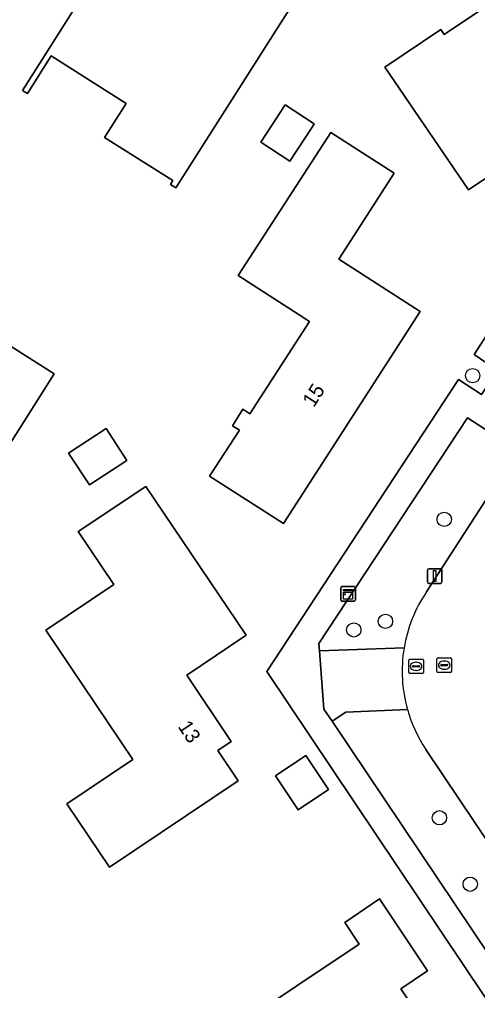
# Model space of a CAD drawing. Extents: x 158793 to 159888, y 384317 to 385256.
# Drawn here: x 158866.2 to 158897.6, y 384617.6 to 384684 of the extents above; entities that cross this region are included whole.
import ezdxf

# ---------------------------------------------------------------- set-up
doc = ezdxf.new("R2010")
doc.units = 0
for name, color, linetype in [('IMGEO_Berm_groen', 7, 'Continuous'), ('IMGEO_Boom', 7, 'Continuous'), ('IMGEO_Erf', 7, 'Continuous'), ('IMGEO_Kast', 7, 'Continuous'), ('IMGEO_Lichtmast', 7, 'Continuous'), ('IMGEO_Pand', 7, 'Continuous'), ('IMGEO_Pand_nummerreeks', 7, 'Continuous'), ('IMGEO_Rijbaan_lokaal_open', 7, 'Continuous'), ('IMGEO_Rioolput', 7, 'Continuous'), ('IMGEO_Voetpad_open', 7, 'Continuous')]:
    doc.layers.add(name, color=color, linetype=linetype)

msp = doc.modelspace()

# ---------------------------------------------------------------- linework, layer by layer
at = {"layer": 'IMGEO_Berm_groen'}
for points in [[(158902.408, 384657.762), (158900.568, 384659.041), (158898.433, 384655.769), (158896.873, 384656.771), (158886.715, 384641.342), (158886.755, 384640.837), (158892.543, 384641.043)], [(158894.078, 384644.875), (158902.408, 384657.762)], [(158892.775, 384636.827), (158888.557, 384636.642), (158887.623, 384636.03), (158899.607, 384618.157), (158903.158, 384620.5), (158894.038, 384634.089)]]:
    msp.add_lwpolyline(points, dxfattribs=at)
for centre, radius, start, end in [((158902.054, 384639.456), 9.643, 145.81075, 170.52973), ((158902.057, 384639.448), 9.645, 195.77035, 213.75604)]:
    msp.add_arc(centre, radius, start, end, dxfattribs=at)
at = {"layer": 'IMGEO_Boom'}
for centre in [(158897.232, 384659.668), (158895.291, 384649.836), (158891.27, 384642.859), (158889.107, 384642.274), (158894.964, 384629.424), (158897.067, 384624.882)]:
    msp.add_circle(centre, 0.489, dxfattribs=at)
at = {"layer": 'IMGEO_Erf'}
for points in [[(158872.05, 384675.957), (158873.532, 384678.282), (158868.422, 384681.53), (158866.785, 384678.954), (158866.447, 384679.168), (158871.794, 384687.612), (158872.343, 384687.264), (158878.036, 384696.214), (158878.905, 384695.659), (158881.297, 384699.528), (158883.913, 384695.612), (158883.713, 384695.469), (158884.519, 384694.261), (158881.387, 384689.332), (158885.835, 384686.506), (158876.939, 384672.503), (158876.568, 384672.738), (158876.734, 384673.002)], [(158891.236, 384680.76), (158895.06, 384683.33), (158895.28, 384683.003), (158900.155, 384686.29), (158898.829, 384688.27), (158901.189, 384689.866), (158904.892, 384684.406), (158903.142, 384683.233), (158904.534, 384681.155), (158900.976, 384678.758), (158902.078, 384677.102), (158900.144, 384675.796), (158900.734, 384674.905), (158896.946, 384672.367)], [(158884.407, 384678.178), (158886.398, 384676.886), (158886.25, 384676.658), (158884.742, 384674.334), (158882.751, 384675.626)], [(158881.279, 384655.942), (158880.822, 384656.237), (158881.521, 384657.373), (158881.998, 384657.048), (158886.079, 384663.37), (158881.198, 384666.514), (158887.547, 384676.3), (158891.869, 384673.523), (158888.077, 384667.635), (158893.655, 384664.048), (158884.291, 384649.544), (158879.235, 384652.801)], [(158862.52, 384650.195), (158858.877, 384652.506), (158854.013, 384644.839), (158853.498, 384645.166), (158853.723, 384645.52), (158851.494, 384646.935), (158851.66, 384647.196), (158849.198, 384648.758), (158855.922, 384659.252), (158854.424, 384660.215), (158857.642, 384665.224), (158861.589, 384662.708), (158862.28, 384663.802), (158868.606, 384659.789)], [(158869.608, 384654.371), (158872.165, 384656.048), (158873.591, 384653.873), (158871.034, 384652.196)], [(158874.896, 384652.088), (158881.735, 384641.918), (158877.689, 384639.187), (158880.725, 384634.652), (158879.801, 384634.036), (158881.196, 384631.96), (158872.391, 384626.041), (158869.479, 384630.373), (158873.985, 384633.402), (158868.037, 384642.249), (158872.693, 384645.379), (158870.255, 384649.005)], [(158883.746, 384632.288), (158885.821, 384633.683), (158887.383, 384631.359), (158885.308, 384629.964)], [(158890.862, 384623.871), (158894.156, 384618.966), (158892.321, 384617.734), (158897.071, 384610.661), (158888.089, 384604.629), (158879.107, 384598.597), (158874.693, 384605.179), (158871.792, 384603.213), (158868.157, 384608.628), (158871.419, 384610.825), (158872.409, 384609.35), (158880.94, 384615.071), (158889.47, 384620.792), (158888.486, 384622.266)]]:
    msp.add_lwpolyline(points, close=True, dxfattribs=at)
for points in [[(158896.259, 384659.409), (158897.847, 384658.378), (158898.939, 384660.023), (158897.345, 384661.12), (158912.641, 384684.801)], [(158815.511, 384607.239), (158824.8, 384593.502), (158838.699, 384572.93), (158841.845, 384568.15), (158844.791, 384570.111), (158846.183, 384571.037), (158851.961, 384574.901), (158852.64, 384575.355), (158857.172, 384578.386), (158862.362, 384581.922), (158862.863, 384582.253), (158870.987, 384587.696), (158871.33, 384587.937), (158876.65, 384591.488), (158877.708, 384592.194), (158878.556, 384592.76), (158881.626, 384594.81), (158903.507, 384608.931), (158902.593, 384610.317), (158898.058, 384617.173), (158883.161, 384639.419), (158896.259, 384659.409)]]:
    msp.add_lwpolyline(points, dxfattribs=at)
at = {"layer": 'IMGEO_Kast'}
for p, q in [((158888.212, 384644.323), (158888.212, 384645.164)), ((158888.212, 384645.164), (158888.212, 384644.323)), ((158888.287, 384645.248), (158889.128, 384645.248)), ((158889.128, 384645.248), (158888.287, 384645.248)), ((158889.212, 384645.173), (158889.212, 384644.332)), ((158889.212, 384644.332), (158889.212, 384645.173)), ((158889.137, 384644.248), (158888.296, 384644.248)), ((158888.296, 384644.248), (158889.137, 384644.248))]:
    msp.add_line(p, q, dxfattribs=at)
for points in [[(158888.407, 384645.038), (158889.007, 384645.038), (158889.007, 384644.953), (158888.407, 384644.953), (158888.407, 384645.038)], [(158888.407, 384644.863), (158889.007, 384644.863), (158889.007, 384644.374), (158888.407, 384644.374), (158888.407, 384644.863)]]:
    msp.add_lwpolyline(points, dxfattribs=at)
msp.add_circle((158888.491, 384644.712), 0.0377, dxfattribs=at)
for centre, start, end in [((158888.29, 384645.17), 92.4484, 184.28452), ((158888.29, 384645.17), 92.4484, 184.28452), ((158889.134, 384645.17), 2.4484, 94.28452), ((158889.134, 384645.17), 2.4484, 94.28452), ((158888.29, 384644.326), 182.4484, 274.28452), ((158888.29, 384644.326), 182.4484, 274.28452), ((158889.134, 384644.326), 272.4484, 4.28452), ((158889.134, 384644.326), 272.4484, 4.28452)]:
    msp.add_arc(centre, 0.0779, start, end, dxfattribs=at)
at = {"layer": 'IMGEO_Lichtmast'}
for p, q in [((158894.246, 384646.456), (158895.036, 384646.456)), ((158895.036, 384646.456), (158894.246, 384646.456)), ((158894.146, 384645.556), (158894.146, 384646.356)), ((158894.146, 384646.356), (158894.146, 384645.556)), ((158895.136, 384646.356), (158895.136, 384645.556)), ((158895.136, 384645.556), (158895.136, 384646.356)), ((158895.036, 384645.456), (158894.246, 384645.456)), ((158894.246, 384645.456), (158895.036, 384645.456))]:
    msp.add_line(p, q, dxfattribs=at)
msp.add_lwpolyline([(158894.566, 384646.331), (158894.716, 384646.331), (158894.716, 384645.581), (158894.566, 384645.581), (158894.566, 384646.331)], dxfattribs=at)
for centre, start, end in [((158894.246, 384646.356), 90, 180), ((158894.246, 384646.356), 90, 180), ((158895.036, 384646.356), 0, 90), ((158895.036, 384646.356), 360, 90), ((158894.246, 384645.556), 180, 270), ((158894.246, 384645.556), 180, 270), ((158895.036, 384645.556), 270, 0), ((158895.036, 384645.556), 270, 0)]:
    msp.add_arc(centre, 0.1, start, end, dxfattribs=at)
at = {"layer": 'IMGEO_Pand'}
for points in [[(158885.835, 384686.506), (158881.387, 384689.332), (158884.519, 384694.261), (158883.713, 384695.469), (158883.913, 384695.612), (158881.297, 384699.528), (158878.905, 384695.659), (158878.036, 384696.214), (158872.343, 384687.264), (158871.794, 384687.612), (158866.447, 384679.168), (158866.785, 384678.954), (158868.422, 384681.53), (158873.532, 384678.282), (158872.05, 384675.957), (158876.734, 384673.002), (158876.568, 384672.738), (158876.939, 384672.503)], [(158891.236, 384680.76), (158896.946, 384672.367), (158900.734, 384674.905), (158900.144, 384675.796), (158902.078, 384677.102), (158900.976, 384678.758), (158904.534, 384681.155), (158903.142, 384683.233), (158904.892, 384684.406), (158901.189, 384689.866), (158898.829, 384688.27), (158900.155, 384686.29), (158895.28, 384683.003), (158895.06, 384683.33)], [(158886.25, 384676.658), (158886.398, 384676.886), (158884.407, 384678.178), (158882.751, 384675.626), (158884.742, 384674.334)], [(158888.077, 384667.635), (158891.869, 384673.523), (158887.547, 384676.3), (158881.198, 384666.514), (158886.079, 384663.37), (158881.998, 384657.048), (158881.521, 384657.373), (158880.822, 384656.237), (158881.279, 384655.942), (158879.235, 384652.801), (158884.291, 384649.544), (158893.655, 384664.048)], [(158868.606, 384659.789), (158862.28, 384663.802), (158861.589, 384662.708), (158857.642, 384665.224), (158854.424, 384660.215), (158855.922, 384659.252), (158849.198, 384648.758), (158851.66, 384647.196), (158851.494, 384646.935), (158853.723, 384645.52), (158853.498, 384645.166), (158854.013, 384644.839), (158858.877, 384652.506), (158862.52, 384650.195)], [(158869.608, 384654.371), (158871.034, 384652.196), (158873.591, 384653.873), (158872.165, 384656.048)], [(158872.391, 384626.041), (158881.196, 384631.96), (158879.801, 384634.036), (158880.725, 384634.652), (158877.689, 384639.187), (158881.735, 384641.918), (158874.896, 384652.088), (158870.255, 384649.005), (158872.693, 384645.379), (158868.037, 384642.249), (158873.985, 384633.402), (158869.479, 384630.373)], [(158883.746, 384632.288), (158885.308, 384629.964), (158887.383, 384631.359), (158885.821, 384633.683)], [(158892.321, 384617.734), (158894.156, 384618.966), (158890.862, 384623.871), (158888.486, 384622.266), (158889.47, 384620.792), (158880.94, 384615.071), (158888.089, 384604.629), (158897.071, 384610.661)]]:
    msp.add_lwpolyline(points, close=True, dxfattribs=at)
at = {"layer": 'IMGEO_Rijbaan_lokaal_open'}
for points in [[(158920.897, 384677.203), (158925.966, 384685.017), (158921.775, 384687.75), (158917.772, 384681.542), (158911.358, 384671.629), (158911.309, 384671.553), (158904.546, 384661.066), (158902.408, 384657.762), (158894.078, 384644.875)], [(158894.038, 384634.089), (158903.158, 384620.5), (158906.885, 384614.978), (158907.727, 384613.741)]]:
    msp.add_lwpolyline(points, dxfattribs=at)
for centre, radius, start, end in [((158902.054, 384639.456), 9.643, 145.81075, 170.52973), ((158902.047, 384639.452), 9.636, 170.49445, 195.80499), ((158902.057, 384639.448), 9.645, 195.77035, 213.75604)]:
    msp.add_arc(centre, radius, start, end, dxfattribs=at)
at = {"layer": 'IMGEO_Rioolput'}
for p, q in [((158892.863, 384639.358), (158892.863, 384640.21)), ((158892.938, 384640.284), (158893.79, 384640.284)), ((158893.122, 384639.778), (158893.122, 384639.79)), ((158893.165, 384639.827), (158893.563, 384639.827)), ((158893.351, 384640.064), (158893.376, 384640.064)), ((158893.606, 384639.79), (158893.606, 384639.778)), ((158893.864, 384640.21), (158893.864, 384639.358)), ((158894.794, 384639.44), (158894.794, 384640.292)), ((158894.869, 384640.366), (158895.721, 384640.366)), ((158895.053, 384639.86), (158895.053, 384639.872)), ((158895.491, 384639.823), (158895.093, 384639.823)), ((158895.096, 384639.909), (158895.494, 384639.909)), ((158895.282, 384640.146), (158895.307, 384640.146)), ((158895.537, 384639.872), (158895.537, 384639.86)), ((158895.795, 384640.292), (158895.795, 384639.44)), ((158893.79, 384639.284), (158892.938, 384639.284)), ((158893.56, 384639.741), (158893.162, 384639.741)), ((158893.374, 384639.504), (158893.349, 384639.504)), ((158895.721, 384639.366), (158894.869, 384639.366)), ((158895.305, 384639.586), (158895.28, 384639.586))]:
    msp.add_line(p, q, dxfattribs=at)
for points in [[(158892.863, 384639.358), (158892.863, 384640.21)], [(158892.938, 384640.284), (158893.79, 384640.284)], [(158893.864, 384640.21), (158893.864, 384639.358)], [(158894.794, 384639.44), (158894.794, 384640.292)], [(158894.869, 384640.366), (158895.721, 384640.366)], [(158895.795, 384640.292), (158895.795, 384639.44)], [(158893.79, 384639.284), (158892.938, 384639.284)], [(158895.721, 384639.366), (158894.869, 384639.366)]]:
    msp.add_lwpolyline(points, dxfattribs=at)
for centre, radius, start, end in [((158892.94, 384640.208), 0.0765, 91.55205, 178.44795), ((158892.94, 384640.208), 0.0765, 91.55205, 178.44795), ((158893.162, 384639.787), 0.0403, 85.87752, 175.75265), ((158893.159, 384639.777), 0.0366, 178.93798, 274.71019), ((158893.563, 384639.784), 0.043, 264.86636, 352.45326), ((158893.567, 384639.789), 0.0386, 1.73085, 96.63898), ((158893.788, 384640.208), 0.0765, 1.55205, 88.44795), ((158893.788, 384640.208), 0.0765, 1.55205, 88.44795), ((158894.871, 384640.29), 0.0765, 91.55205, 178.44795), ((158894.871, 384640.29), 0.0765, 91.55205, 178.44795), ((158895.093, 384639.869), 0.0403, 85.87752, 175.75265), ((158895.09, 384639.859), 0.0366, 178.93798, 274.71019), ((158895.494, 384639.866), 0.043, 264.86636, 352.45326), ((158895.498, 384639.871), 0.0386, 1.73085, 96.63898), ((158895.719, 384640.29), 0.0765, 1.55205, 88.44795), ((158895.719, 384640.29), 0.0765, 1.55205, 88.44795), ((158892.94, 384639.36), 0.0765, 181.55205, 268.44795), ((158892.94, 384639.36), 0.0765, 181.55205, 268.44795), ((158893.788, 384639.36), 0.0765, 271.55205, 358.44795), ((158893.788, 384639.36), 0.0765, 271.55205, 358.44795), ((158894.871, 384639.442), 0.0765, 181.55205, 268.44795), ((158894.871, 384639.442), 0.0765, 181.55205, 268.44795), ((158895.719, 384639.442), 0.0765, 271.55205, 358.44795), ((158895.719, 384639.442), 0.0765, 271.55205, 358.44795)]:
    msp.add_arc(centre, radius, start, end, dxfattribs=at)
for centre, major_axis, ratio, start_param, end_param in [((158893.35, 384639.784), (-0.387, 0.002), 0.722429, 4.712389, 7.853982), ((158893.375, 384639.784), (-0.39, 0.002), 0.717154, 1.570796, 4.712389), ((158895.281, 384639.866), (-0.387, 0.002), 0.722429, 4.712389, 7.853982), ((158895.306, 384639.866), (-0.39, 0.002), 0.717154, 1.570796, 4.712389)]:
    msp.add_ellipse(centre, major_axis=major_axis, ratio=ratio, start_param=start_param, end_param=end_param, dxfattribs=at)
at = {"layer": 'IMGEO_Voetpad_open'}
for points in [[(158903.319, 384612.632), (158899.607, 384618.157), (158887.623, 384636.03), (158887.066, 384636.861), (158886.755, 384640.837), (158886.715, 384641.342), (158896.873, 384656.771), (158898.433, 384655.769), (158900.568, 384659.041), (158902.408, 384657.762), (158904.546, 384661.066), (158901.084, 384663.437), (158907.828, 384673.873), (158914.233, 384683.849), (158920.408, 384693.282)], [(158912.641, 384684.801), (158897.345, 384661.12), (158898.939, 384660.023), (158897.847, 384658.378), (158896.259, 384659.409), (158883.161, 384639.419), (158898.058, 384617.173)], [(158892.543, 384641.043), (158886.755, 384640.837), (158887.066, 384636.861), (158887.623, 384636.03), (158888.557, 384636.642), (158892.775, 384636.827)]]:
    msp.add_lwpolyline(points, dxfattribs=at)
msp.add_arc((158902.047, 384639.452), 9.636, 170.49445, 195.80499, dxfattribs=at)

# ---------------------------------------------------------------- texts
at = {"layer": 'IMGEO_Pand_nummerreeks'}
for s, rotation, p in [('15', 57.26186, (158886.368, 384657.443)), ('13', 303.80761, (158877.037, 384635.666))]:
    msp.add_text(s, height=1, rotation=rotation, dxfattribs=at).set_placement(p)

doc.saveas('drawing.dxf')
